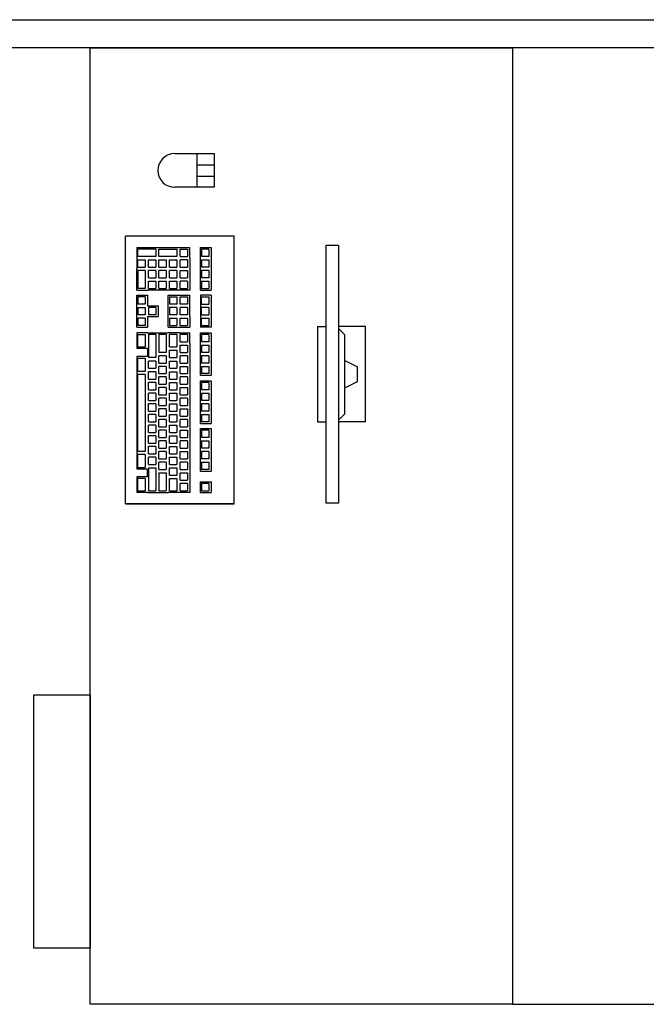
# Model space of a CAD drawing. Header units: millimetres. Extents: x 2886542 to 7567581, y -792623 to 134766.
# Tile 309 of 320: x 4940504 to 4941616, y -340853 to -339103. Entities that reach past the tile are written whole.
import ezdxf

# ---------------------------------------------------------------- set-up
doc = ezdxf.new("R2010")
doc.units = ezdxf.units.MM
doc.layers.add('IN_NS_VYPLNE OTVORU', color=16, linetype='Continuous')

msp = doc.modelspace()

# ---------------------------------------------------------------- linework, layer by layer
at = {"color": 0, "linetype": 'ByBlock', "lineweight": -2}
for p, q in [((4940691.6, -339964), (4940691.6, -339488)), ((4940883.6, -339488), (4940691.6, -339488)), ((4940883.6, -339488), (4940691.6, -339488)), ((4940884.6, -339488), (4940883.6, -339488)), ((4940884.6, -339488), (4940883.6, -339488)), ((4940883.6, -339488), (4940884.6, -339488)), ((4940884.6, -339964), (4940884.6, -339488)), ((4940711.6, -339508), (4940749.6, -339508)), ((4940711.6, -339508), (4940711.6, -339527)), ((4940745.6, -339511), (4940713.6, -339511)), ((4940713.6, -339524), (4940713.6, -339511)), ((4940745.6, -339511), (4940745.6, -339524)), ((4940749.6, -339508), (4940786.6, -339508)), ((4940750.6, -339524), (4940750.6, -339511)), ((4940750.6, -339511), (4940782.6, -339511)), ((4940782.6, -339511), (4940782.6, -339524)), ((4940786.6, -339508), (4940805.6, -339508)), ((4940788.6, -339524), (4940788.6, -339511)), ((4940788.6, -339511), (4940801.6, -339511)), ((4940801.6, -339511), (4940801.6, -339524)), ((4940805.6, -339527), (4940805.6, -339508)), ((4940824.6, -339527), (4940824.6, -339508)), ((4940824.6, -339508), (4940843.6, -339508)), ((4940826.6, -339511), (4940826.6, -339524)), ((4940839.6, -339511), (4940826.6, -339511)), ((4940839.6, -339511), (4940839.6, -339524)), ((4940843.6, -339508), (4940843.6, -339527)), ((4940711.6, -339527), (4940711.6, -339546)), ((4940745.6, -339524), (4940713.6, -339524)), ((4940713.6, -339530), (4940726.6, -339530)), ((4940713.6, -339543), (4940713.6, -339530)), ((4940726.6, -339530), (4940726.6, -339543)), ((4940732.6, -339530), (4940745.6, -339530)), ((4940732.6, -339543), (4940732.6, -339530)), ((4940745.6, -339530), (4940745.6, -339543)), ((4940782.6, -339524), (4940750.6, -339524)), ((4940750.6, -339530), (4940763.6, -339530)), ((4940750.6, -339543), (4940750.6, -339530)), ((4940763.6, -339530), (4940763.6, -339543)), ((4940769.6, -339530), (4940782.6, -339530)), ((4940769.6, -339543), (4940769.6, -339530)), ((4940782.6, -339530), (4940782.6, -339543)), ((4940788.6, -339524), (4940801.6, -339524)), ((4940801.6, -339530), (4940788.6, -339530)), ((4940788.6, -339543), (4940788.6, -339530)), ((4940801.6, -339530), (4940801.6, -339543)), ((4940805.6, -339527), (4940805.6, -339546)), ((4940824.6, -339546), (4940824.6, -339527)), ((4940839.6, -339524), (4940826.6, -339524)), ((4940826.6, -339530), (4940839.6, -339530)), ((4940826.6, -339530), (4940826.6, -339543)), ((4940839.6, -339530), (4940839.6, -339543)), ((4940843.6, -339527), (4940843.6, -339546)), ((4940711.6, -339584), (4940711.6, -339546)), ((4940713.6, -339543), (4940726.6, -339543)), ((4940726.6, -339549), (4940713.6, -339549)), ((4940713.6, -339549), (4940713.6, -339581)), ((4940726.6, -339549), (4940726.6, -339581)), ((4940732.6, -339543), (4940745.6, -339543)), ((4940745.6, -339549), (4940732.6, -339549)), ((4940732.6, -339562), (4940732.6, -339549)), ((4940745.6, -339549), (4940745.6, -339562)), ((4940750.6, -339543), (4940763.6, -339543)), ((4940763.6, -339549), (4940750.6, -339549)), ((4940750.6, -339562), (4940750.6, -339549)), ((4940763.6, -339549), (4940763.6, -339562)), ((4940769.6, -339543), (4940782.6, -339543)), ((4940782.6, -339549), (4940769.6, -339549)), ((4940769.6, -339562), (4940769.6, -339549)), ((4940782.6, -339549), (4940782.6, -339562)), ((4940788.6, -339543), (4940801.6, -339543)), ((4940788.6, -339549), (4940801.6, -339549)), ((4940788.6, -339562), (4940788.6, -339549)), ((4940801.6, -339549), (4940801.6, -339562)), ((4940805.6, -339546), (4940805.6, -339565)), ((4940824.6, -339565), (4940824.6, -339546)), ((4940839.6, -339543), (4940826.6, -339543)), ((4940839.6, -339549), (4940826.6, -339549)), ((4940826.6, -339549), (4940826.6, -339562)), ((4940839.6, -339549), (4940839.6, -339562)), ((4940843.6, -339546), (4940843.6, -339565)), ((4940732.6, -339562), (4940745.6, -339562)), ((4940732.6, -339568), (4940745.6, -339568)), ((4940732.6, -339581), (4940732.6, -339568)), ((4940745.6, -339568), (4940745.6, -339581)), ((4940750.6, -339562), (4940763.6, -339562)), ((4940750.6, -339568), (4940763.6, -339568)), ((4940750.6, -339581), (4940750.6, -339568)), ((4940763.6, -339568), (4940763.6, -339581)), ((4940769.6, -339562), (4940782.6, -339562)), ((4940769.6, -339568), (4940782.6, -339568)), ((4940769.6, -339581), (4940769.6, -339568)), ((4940782.6, -339568), (4940782.6, -339581)), ((4940788.6, -339562), (4940801.6, -339562)), ((4940801.6, -339568), (4940788.6, -339568)), ((4940788.6, -339581), (4940788.6, -339568)), ((4940801.6, -339568), (4940801.6, -339581)), ((4940805.6, -339565), (4940805.6, -339584)), ((4940824.6, -339584), (4940824.6, -339565)), ((4940839.6, -339562), (4940826.6, -339562)), ((4940826.6, -339568), (4940839.6, -339568)), ((4940826.6, -339568), (4940826.6, -339581)), ((4940839.6, -339568), (4940839.6, -339581)), ((4940843.6, -339565), (4940843.6, -339584)), ((4940711.6, -339584), (4940730.6, -339584)), ((4940726.6, -339581), (4940713.6, -339581)), ((4940749.6, -339584), (4940730.6, -339584)), ((4940732.6, -339581), (4940745.6, -339581)), ((4940767.6, -339584), (4940749.6, -339584)), ((4940750.6, -339581), (4940763.6, -339581)), ((4940786.6, -339584), (4940767.6, -339584)), ((4940769.6, -339581), (4940782.6, -339581)), ((4940805.6, -339584), (4940786.6, -339584)), ((4940788.6, -339581), (4940801.6, -339581)), ((4940824.6, -339584), (4940843.6, -339584)), ((4940826.6, -339581), (4940839.6, -339581)), ((4940711.6, -339593), (4940730.6, -339593)), ((4940711.6, -339612), (4940711.6, -339593)), ((4940726.6, -339596), (4940713.6, -339596)), ((4940713.6, -339596), (4940713.6, -339609)), ((4940726.6, -339596), (4940726.6, -339609)), ((4940730.6, -339593), (4940730.6, -339612)), ((4940767.6, -339593), (4940786.6, -339593)), ((4940767.6, -339612), (4940767.6, -339593)), ((4940769.6, -339596), (4940782.6, -339596)), ((4940769.6, -339596), (4940769.6, -339609)), ((4940782.6, -339596), (4940782.6, -339609)), ((4940786.6, -339593), (4940805.6, -339593)), ((4940788.6, -339596), (4940801.6, -339596)), ((4940788.6, -339609), (4940788.6, -339596)), ((4940801.6, -339596), (4940801.6, -339609)), ((4940805.6, -339612), (4940805.6, -339593)), ((4940824.6, -339593), (4940824.6, -339612)), ((4940843.6, -339593), (4940824.6, -339593)), ((4940826.6, -339596), (4940839.6, -339596)), ((4940826.6, -339609), (4940826.6, -339596)), ((4940839.6, -339596), (4940839.6, -339609)), ((4940843.6, -339593), (4940843.6, -339612)), ((4940711.6, -339631), (4940711.6, -339612)), ((4940726.6, -339609), (4940713.6, -339609)), ((4940713.6, -339615), (4940726.6, -339615)), ((4940713.6, -339615), (4940713.6, -339628)), ((4940726.6, -339615), (4940726.6, -339628)), ((4940730.6, -339612), (4940749.6, -339612)), ((4940745.6, -339615), (4940732.6, -339615)), ((4940732.6, -339615), (4940732.6, -339628)), ((4940745.6, -339615), (4940745.6, -339628)), ((4940749.6, -339612), (4940749.6, -339631)), ((4940767.6, -339631), (4940767.6, -339612)), ((4940782.6, -339609), (4940769.6, -339609)), ((4940782.6, -339615), (4940769.6, -339615)), ((4940769.6, -339615), (4940769.6, -339628)), ((4940782.6, -339615), (4940782.6, -339628)), ((4940801.6, -339609), (4940788.6, -339609)), ((4940801.6, -339615), (4940788.6, -339615)), ((4940788.6, -339628), (4940788.6, -339615)), ((4940801.6, -339615), (4940801.6, -339628)), ((4940805.6, -339631), (4940805.6, -339612)), ((4940824.6, -339612), (4940824.6, -339631)), ((4940826.6, -339609), (4940839.6, -339609)), ((4940839.6, -339615), (4940826.6, -339615)), ((4940826.6, -339628), (4940826.6, -339615)), ((4940839.6, -339615), (4940839.6, -339628)), ((4940843.6, -339612), (4940843.6, -339631)), ((4940711.6, -339650), (4940711.6, -339631)), ((4940726.6, -339628), (4940713.6, -339628)), ((4940726.6, -339634), (4940713.6, -339634)), ((4940713.6, -339634), (4940713.6, -339647)), ((4940726.6, -339634), (4940726.6, -339647)), ((4940730.6, -339631), (4940730.6, -339650)), ((4940730.6, -339631), (4940749.6, -339631)), ((4940745.6, -339628), (4940732.6, -339628)), ((4940767.6, -339650), (4940767.6, -339631)), ((4940782.6, -339628), (4940769.6, -339628)), ((4940769.6, -339634), (4940782.6, -339634)), ((4940769.6, -339634), (4940769.6, -339647)), ((4940782.6, -339634), (4940782.6, -339647)), ((4940801.6, -339628), (4940788.6, -339628)), ((4940788.6, -339634), (4940801.6, -339634)), ((4940788.6, -339647), (4940788.6, -339634)), ((4940801.6, -339634), (4940801.6, -339647)), ((4940805.6, -339631), (4940805.6, -339650)), ((4940824.6, -339631), (4940824.6, -339650)), ((4940826.6, -339628), (4940839.6, -339628)), ((4940826.6, -339634), (4940839.6, -339634)), ((4940826.6, -339647), (4940826.6, -339634)), ((4940839.6, -339634), (4940839.6, -339647)), ((4940843.6, -339631), (4940843.6, -339650)), ((4940711.6, -339650), (4940730.6, -339650)), ((4940726.6, -339647), (4940713.6, -339647)), ((4940767.6, -339650), (4940786.6, -339650)), ((4940769.6, -339647), (4940782.6, -339647)), ((4940786.6, -339650), (4940805.6, -339650)), ((4940788.6, -339647), (4940801.6, -339647)), ((4940843.6, -339650), (4940824.6, -339650)), ((4940826.6, -339647), (4940839.6, -339647)), ((4941032.4, -339648.9), (4941032.4, -339818.1)), ((4941032.4, -339648.9), (4941047.6, -339648.9)), ((4941117.6, -339648.9), (4941070, -339648.9)), ((4941070, -339652), (4941081.1, -339663.2)), ((4941117.6, -339818.1), (4941117.6, -339648.9)), ((4940730.6, -339660), (4940711.6, -339660)), ((4940711.6, -339660), (4940711.6, -339688)), ((4940713.6, -339663), (4940726.6, -339663)), ((4940713.6, -339685), (4940713.6, -339663)), ((4940726.6, -339663), (4940726.6, -339685)), ((4940730.6, -339660), (4940749.6, -339660)), ((4940745.6, -339663), (4940732.6, -339663)), ((4940732.6, -339663), (4940732.6, -339704)), ((4940745.6, -339663), (4940745.6, -339704)), ((4940749.6, -339660), (4940767.6, -339660)), ((4940763.6, -339663), (4940750.6, -339663)), ((4940750.6, -339663), (4940750.6, -339695)), ((4940763.6, -339663), (4940763.6, -339695)), ((4940786.6, -339660), (4940767.6, -339660)), ((4940782.6, -339663), (4940769.6, -339663)), ((4940769.6, -339685), (4940769.6, -339663)), ((4940782.6, -339663), (4940782.6, -339685)), ((4940786.6, -339660), (4940805.6, -339660)), ((4940801.6, -339663), (4940788.6, -339663)), ((4940788.6, -339676), (4940788.6, -339663)), ((4940801.6, -339663), (4940801.6, -339676)), ((4940805.6, -339679), (4940805.6, -339660)), ((4940824.6, -339679), (4940824.6, -339660)), ((4940824.6, -339660), (4940843.6, -339660)), ((4940839.6, -339663), (4940826.6, -339663)), ((4940826.6, -339663), (4940826.6, -339676)), ((4940839.6, -339663), (4940839.6, -339676)), ((4940843.6, -339660), (4940843.6, -339679)), ((4941081.1, -339803.8), (4941081.1, -339663.2)), ((4940730.6, -339688), (4940711.6, -339688)), ((4940713.6, -339685), (4940726.6, -339685)), ((4940730.6, -339688), (4940730.6, -339702)), ((4940769.6, -339685), (4940782.6, -339685)), ((4940769.6, -339691), (4940782.6, -339691)), ((4940769.6, -339704), (4940769.6, -339691)), ((4940782.6, -339691), (4940782.6, -339704)), ((4940788.6, -339676), (4940801.6, -339676)), ((4940788.6, -339682), (4940801.6, -339682)), ((4940788.6, -339695), (4940788.6, -339682)), ((4940801.6, -339682), (4940801.6, -339695)), ((4940805.6, -339679), (4940805.6, -339698)), ((4940824.6, -339698), (4940824.6, -339679)), ((4940839.6, -339676), (4940826.6, -339676)), ((4940826.6, -339682), (4940839.6, -339682)), ((4940826.6, -339682), (4940826.6, -339695)), ((4940839.6, -339682), (4940839.6, -339695)), ((4940843.6, -339679), (4940843.6, -339698)), ((4940730.6, -339702), (4940711.6, -339702)), ((4940711.6, -339702), (4940711.6, -339731)), ((4940713.6, -339705), (4940726.6, -339705)), ((4940713.6, -339728), (4940713.6, -339705)), ((4940726.6, -339705), (4940726.6, -339728)), ((4940745.6, -339704), (4940732.6, -339704)), ((4940732.6, -339723), (4940732.6, -339710)), ((4940745.6, -339710), (4940732.6, -339710)), ((4940745.6, -339710), (4940745.6, -339723)), ((4940763.6, -339695), (4940750.6, -339695)), ((4940750.6, -339714), (4940750.6, -339701)), ((4940763.6, -339701), (4940750.6, -339701)), ((4940763.6, -339701), (4940763.6, -339714)), ((4940769.6, -339704), (4940782.6, -339704)), ((4940769.6, -339723), (4940769.6, -339710)), ((4940769.6, -339710), (4940782.6, -339710)), ((4940782.6, -339710), (4940782.6, -339723)), ((4940788.6, -339695), (4940801.6, -339695)), ((4940788.6, -339714), (4940788.6, -339701)), ((4940801.6, -339701), (4940788.6, -339701)), ((4940801.6, -339701), (4940801.6, -339714)), ((4940805.6, -339698), (4940805.6, -339717)), ((4940824.6, -339717), (4940824.6, -339698)), ((4940839.6, -339695), (4940826.6, -339695)), ((4940826.6, -339701), (4940826.6, -339714)), ((4940839.6, -339701), (4940826.6, -339701)), ((4940839.6, -339701), (4940839.6, -339714)), ((4940843.6, -339698), (4940843.6, -339717)), ((4941081.1, -339709.4), (4941103.5, -339720.6)), ((4940732.6, -339723), (4940745.6, -339723)), ((4940750.6, -339714), (4940763.6, -339714)), ((4940763.6, -339720), (4940750.6, -339720)), ((4940750.6, -339732), (4940750.6, -339720)), ((4940763.6, -339720), (4940763.6, -339732)), ((4940769.6, -339723), (4940782.6, -339723)), ((4940788.6, -339714), (4940801.6, -339714)), ((4940788.6, -339720), (4940801.6, -339720)), ((4940788.6, -339732), (4940788.6, -339720)), ((4940801.6, -339720), (4940801.6, -339732)), ((4940805.6, -339717), (4940805.6, -339735)), ((4940824.6, -339735), (4940824.6, -339717)), ((4940839.6, -339714), (4940826.6, -339714)), ((4940826.6, -339720), (4940839.6, -339720)), ((4940826.6, -339720), (4940826.6, -339732)), ((4940839.6, -339720), (4940839.6, -339732)), ((4940843.6, -339717), (4940843.6, -339735)), ((4941103.5, -339746.4), (4941103.5, -339720.6)), ((4940711.6, -339731), (4940711.6, -339873)), ((4940713.6, -339728), (4940726.6, -339728)), ((4940726.6, -339734), (4940713.6, -339734)), ((4940713.6, -339870), (4940713.6, -339734)), ((4940726.6, -339734), (4940726.6, -339870)), ((4940745.6, -339729), (4940732.6, -339729)), ((4940732.6, -339742), (4940732.6, -339729)), ((4940732.6, -339742), (4940745.6, -339742)), ((4940745.6, -339729), (4940745.6, -339742)), ((4940750.6, -339732), (4940763.6, -339732)), ((4940763.6, -339738), (4940750.6, -339738)), ((4940750.6, -339751), (4940750.6, -339738)), ((4940763.6, -339738), (4940763.6, -339751)), ((4940769.6, -339729), (4940782.6, -339729)), ((4940769.6, -339742), (4940769.6, -339729)), ((4940769.6, -339742), (4940782.6, -339742)), ((4940782.6, -339729), (4940782.6, -339742)), ((4940788.6, -339732), (4940801.6, -339732)), ((4940801.6, -339738), (4940788.6, -339738)), ((4940788.6, -339751), (4940788.6, -339738)), ((4940801.6, -339738), (4940801.6, -339751)), ((4940805.6, -339735), (4940805.6, -339754)), ((4940824.6, -339735), (4940843.6, -339735)), ((4940824.6, -339764), (4940824.6, -339745)), ((4940824.6, -339745), (4940843.6, -339745)), ((4940839.6, -339732), (4940826.6, -339732)), ((4940843.6, -339745), (4940843.6, -339764)), ((4940732.6, -339761), (4940732.6, -339748)), ((4940745.6, -339748), (4940732.6, -339748)), ((4940732.6, -339761), (4940745.6, -339761)), ((4940745.6, -339748), (4940745.6, -339761)), ((4940750.6, -339751), (4940763.6, -339751)), ((4940750.6, -339770), (4940750.6, -339757)), ((4940763.6, -339757), (4940750.6, -339757)), ((4940763.6, -339757), (4940763.6, -339770)), ((4940769.6, -339761), (4940769.6, -339748)), ((4940769.6, -339748), (4940782.6, -339748)), ((4940769.6, -339761), (4940782.6, -339761)), ((4940782.6, -339748), (4940782.6, -339761)), ((4940788.6, -339751), (4940801.6, -339751)), ((4940788.6, -339770), (4940788.6, -339757)), ((4940788.6, -339757), (4940801.6, -339757)), ((4940801.6, -339757), (4940801.6, -339770)), ((4940805.6, -339754), (4940805.6, -339773)), ((4940826.6, -339748), (4940826.6, -339761)), ((4940839.6, -339748), (4940826.6, -339748)), ((4940839.6, -339761), (4940826.6, -339761)), ((4940839.6, -339748), (4940839.6, -339761)), ((4941081.1, -339757.6), (4941103.5, -339746.4)), ((4940745.6, -339767), (4940732.6, -339767)), ((4940732.6, -339780), (4940732.6, -339767)), ((4940732.6, -339780), (4940745.6, -339780)), ((4940745.6, -339767), (4940745.6, -339780)), ((4940750.6, -339770), (4940763.6, -339770)), ((4940763.6, -339776), (4940750.6, -339776)), ((4940750.6, -339789), (4940750.6, -339776)), ((4940763.6, -339776), (4940763.6, -339789)), ((4940769.6, -339767), (4940782.6, -339767)), ((4940769.6, -339780), (4940769.6, -339767)), ((4940769.6, -339780), (4940782.6, -339780)), ((4940782.6, -339767), (4940782.6, -339780)), ((4940788.6, -339770), (4940801.6, -339770)), ((4940801.6, -339776), (4940788.6, -339776)), ((4940788.6, -339789), (4940788.6, -339776)), ((4940801.6, -339776), (4940801.6, -339789)), ((4940805.6, -339773), (4940805.6, -339792)), ((4940824.6, -339783), (4940824.6, -339764)), ((4940826.6, -339767), (4940839.6, -339767)), ((4940826.6, -339767), (4940826.6, -339780)), ((4940839.6, -339780), (4940826.6, -339780)), ((4940839.6, -339767), (4940839.6, -339780)), ((4940843.6, -339764), (4940843.6, -339783)), ((4940745.6, -339786), (4940732.6, -339786)), ((4940732.6, -339799), (4940732.6, -339786)), ((4940745.6, -339786), (4940745.6, -339799)), ((4940750.6, -339789), (4940763.6, -339789)), ((4940750.6, -339808), (4940750.6, -339795)), ((4940763.6, -339795), (4940750.6, -339795)), ((4940763.6, -339795), (4940763.6, -339808)), ((4940769.6, -339786), (4940782.6, -339786)), ((4940769.6, -339799), (4940769.6, -339786)), ((4940782.6, -339786), (4940782.6, -339799)), ((4940788.6, -339789), (4940801.6, -339789)), ((4940788.6, -339808), (4940788.6, -339795)), ((4940788.6, -339795), (4940801.6, -339795)), ((4940801.6, -339795), (4940801.6, -339808)), ((4940805.6, -339792), (4940805.6, -339811)), ((4940824.6, -339802), (4940824.6, -339783)), ((4940839.6, -339786), (4940826.6, -339786)), ((4940826.6, -339786), (4940826.6, -339799)), ((4940839.6, -339786), (4940839.6, -339799)), ((4940843.6, -339783), (4940843.6, -339802)), ((4940732.6, -339799), (4940745.6, -339799)), ((4940732.6, -339818), (4940732.6, -339805)), ((4940745.6, -339805), (4940732.6, -339805)), ((4940745.6, -339805), (4940745.6, -339818)), ((4940750.6, -339808), (4940763.6, -339808)), ((4940763.6, -339814), (4940750.6, -339814)), ((4940750.6, -339827), (4940750.6, -339814)), ((4940763.6, -339814), (4940763.6, -339827)), ((4940769.6, -339799), (4940782.6, -339799)), ((4940769.6, -339818), (4940769.6, -339805)), ((4940769.6, -339805), (4940782.6, -339805)), ((4940782.6, -339805), (4940782.6, -339818)), ((4940788.6, -339808), (4940801.6, -339808)), ((4940801.6, -339814), (4940788.6, -339814)), ((4940788.6, -339827), (4940788.6, -339814)), ((4940801.6, -339814), (4940801.6, -339827)), ((4940805.6, -339811), (4940805.6, -339830)), ((4940824.6, -339821), (4940824.6, -339802)), ((4940839.6, -339799), (4940826.6, -339799)), ((4940826.6, -339805), (4940826.6, -339818)), ((4940826.6, -339805), (4940839.6, -339805)), ((4940839.6, -339805), (4940839.6, -339818)), ((4940843.6, -339802), (4940843.6, -339821)), ((4941070, -339815), (4941081.1, -339803.8)), ((4940732.6, -339818), (4940745.6, -339818)), ((4940745.6, -339824), (4940732.6, -339824)), ((4940732.6, -339837), (4940732.6, -339824)), ((4940745.6, -339824), (4940745.6, -339837)), ((4940750.6, -339827), (4940763.6, -339827)), ((4940769.6, -339818), (4940782.6, -339818)), ((4940769.6, -339824), (4940782.6, -339824)), ((4940769.6, -339837), (4940769.6, -339824)), ((4940782.6, -339824), (4940782.6, -339837)), ((4940788.6, -339827), (4940801.6, -339827)), ((4940805.6, -339830), (4940805.6, -339849)), ((4940824.6, -339821), (4940843.6, -339821)), ((4940824.6, -339830), (4940843.6, -339830)), ((4940824.6, -339849), (4940824.6, -339830)), ((4940839.6, -339818), (4940826.6, -339818)), ((4940843.6, -339830), (4940843.6, -339849)), ((4941032.4, -339818.1), (4941047.6, -339818.1)), ((4941117.6, -339818.1), (4941070, -339818.1)), ((4940732.6, -339837), (4940745.6, -339837)), ((4940732.6, -339856), (4940732.6, -339843)), ((4940745.6, -339843), (4940732.6, -339843)), ((4940745.6, -339843), (4940745.6, -339856)), ((4940763.6, -339833), (4940750.6, -339833)), ((4940750.6, -339846), (4940750.6, -339833)), ((4940750.6, -339846), (4940763.6, -339846)), ((4940763.6, -339833), (4940763.6, -339846)), ((4940769.6, -339837), (4940782.6, -339837)), ((4940769.6, -339856), (4940769.6, -339843)), ((4940769.6, -339843), (4940782.6, -339843)), ((4940782.6, -339843), (4940782.6, -339856)), ((4940788.6, -339833), (4940801.6, -339833)), ((4940788.6, -339846), (4940788.6, -339833)), ((4940788.6, -339846), (4940801.6, -339846)), ((4940801.6, -339833), (4940801.6, -339846)), ((4940805.6, -339849), (4940805.6, -339868)), ((4940824.6, -339868), (4940824.6, -339849)), ((4940839.6, -339833), (4940826.6, -339833)), ((4940826.6, -339833), (4940826.6, -339846)), ((4940839.6, -339846), (4940826.6, -339846)), ((4940839.6, -339833), (4940839.6, -339846)), ((4940843.6, -339849), (4940843.6, -339868)), ((4940732.6, -339856), (4940745.6, -339856)), ((4940745.6, -339862), (4940732.6, -339862)), ((4940732.6, -339875), (4940732.6, -339862)), ((4940745.6, -339862), (4940745.6, -339875)), ((4940750.6, -339865), (4940750.6, -339852)), ((4940763.6, -339852), (4940750.6, -339852)), ((4940750.6, -339865), (4940763.6, -339865)), ((4940763.6, -339852), (4940763.6, -339865)), ((4940769.6, -339856), (4940782.6, -339856)), ((4940769.6, -339862), (4940782.6, -339862)), ((4940769.6, -339875), (4940769.6, -339862)), ((4940782.6, -339862), (4940782.6, -339875)), ((4940788.6, -339865), (4940788.6, -339852)), ((4940801.6, -339852), (4940788.6, -339852)), ((4940788.6, -339865), (4940801.6, -339865)), ((4940801.6, -339852), (4940801.6, -339865)), ((4940826.6, -339852), (4940826.6, -339865)), ((4940826.6, -339852), (4940839.6, -339852)), ((4940839.6, -339865), (4940826.6, -339865)), ((4940839.6, -339852), (4940839.6, -339865)), ((4940711.6, -339873), (4940711.6, -339902)), ((4940713.6, -339870), (4940726.6, -339870)), ((4940726.6, -339876), (4940713.6, -339876)), ((4940713.6, -339899), (4940713.6, -339876)), ((4940726.6, -339876), (4940726.6, -339899)), ((4940732.6, -339875), (4940745.6, -339875)), ((4940745.6, -339881), (4940732.6, -339881)), ((4940732.6, -339894), (4940732.6, -339881)), ((4940745.6, -339881), (4940745.6, -339894)), ((4940763.6, -339871), (4940750.6, -339871)), ((4940750.6, -339884), (4940750.6, -339871)), ((4940750.6, -339884), (4940763.6, -339884)), ((4940763.6, -339871), (4940763.6, -339884)), ((4940769.6, -339875), (4940782.6, -339875)), ((4940769.6, -339881), (4940782.6, -339881)), ((4940769.6, -339894), (4940769.6, -339881)), ((4940782.6, -339881), (4940782.6, -339894)), ((4940788.6, -339871), (4940801.6, -339871)), ((4940788.6, -339884), (4940788.6, -339871)), ((4940788.6, -339884), (4940801.6, -339884)), ((4940801.6, -339871), (4940801.6, -339884)), ((4940805.6, -339868), (4940805.6, -339887)), ((4940824.6, -339887), (4940824.6, -339868)), ((4940839.6, -339871), (4940826.6, -339871)), ((4940826.6, -339871), (4940826.6, -339884)), ((4940839.6, -339884), (4940826.6, -339884)), ((4940839.6, -339871), (4940839.6, -339884)), ((4940843.6, -339868), (4940843.6, -339887)), ((4940730.6, -339902), (4940711.6, -339902)), ((4940713.6, -339899), (4940726.6, -339899)), ((4940730.6, -339916), (4940730.6, -339902)), ((4940732.6, -339894), (4940745.6, -339894)), ((4940732.6, -339900), (4940732.6, -339941)), ((4940732.6, -339900), (4940745.6, -339900)), ((4940745.6, -339900), (4940745.6, -339941)), ((4940750.6, -339903), (4940750.6, -339890)), ((4940763.6, -339890), (4940750.6, -339890)), ((4940763.6, -339890), (4940763.6, -339903)), ((4940769.6, -339894), (4940782.6, -339894)), ((4940769.6, -339913), (4940769.6, -339900)), ((4940769.6, -339900), (4940782.6, -339900)), ((4940782.6, -339900), (4940782.6, -339913)), ((4940788.6, -339903), (4940788.6, -339890)), ((4940801.6, -339890), (4940788.6, -339890)), ((4940801.6, -339890), (4940801.6, -339903)), ((4940805.6, -339887), (4940805.6, -339906)), ((4940824.6, -339906), (4940824.6, -339887)), ((4940826.6, -339890), (4940826.6, -339903)), ((4940826.6, -339890), (4940839.6, -339890)), ((4940839.6, -339890), (4940839.6, -339903)), ((4940843.6, -339887), (4940843.6, -339906)), ((4940730.6, -339916), (4940711.6, -339916)), ((4940711.6, -339916), (4940711.6, -339944)), ((4940726.6, -339919), (4940713.6, -339919)), ((4940713.6, -339941), (4940713.6, -339919)), ((4940726.6, -339919), (4940726.6, -339941)), ((4940750.6, -339903), (4940763.6, -339903)), ((4940750.6, -339909), (4940763.6, -339909)), ((4940750.6, -339909), (4940750.6, -339941)), ((4940763.6, -339909), (4940763.6, -339941)), ((4940769.6, -339913), (4940782.6, -339913)), ((4940769.6, -339919), (4940782.6, -339919)), ((4940769.6, -339941), (4940769.6, -339919)), ((4940782.6, -339919), (4940782.6, -339941)), ((4940788.6, -339903), (4940801.6, -339903)), ((4940788.6, -339909), (4940801.6, -339909)), ((4940788.6, -339922), (4940788.6, -339909)), ((4940801.6, -339909), (4940801.6, -339922)), ((4940805.6, -339906), (4940805.6, -339925)), ((4940824.6, -339906), (4940843.6, -339906)), ((4940839.6, -339903), (4940826.6, -339903)), ((4940788.6, -339922), (4940801.6, -339922)), ((4940801.6, -339928), (4940788.6, -339928)), ((4940788.6, -339941), (4940788.6, -339928)), ((4940801.6, -339928), (4940801.6, -339941)), ((4940805.6, -339925), (4940805.6, -339944)), ((4940824.6, -339925), (4940843.6, -339925)), ((4940824.6, -339944), (4940824.6, -339925)), ((4940839.6, -339928), (4940826.6, -339928)), ((4940826.6, -339928), (4940826.6, -339941)), ((4940839.6, -339928), (4940839.6, -339941)), ((4940843.6, -339925), (4940843.6, -339944)), ((4940730.6, -339944), (4940711.6, -339944)), ((4940713.6, -339941), (4940726.6, -339941)), ((4940730.6, -339944), (4940749.6, -339944)), ((4940732.6, -339941), (4940745.6, -339941)), ((4940749.6, -339944), (4940767.6, -339944)), ((4940750.6, -339941), (4940763.6, -339941)), ((4940786.6, -339944), (4940767.6, -339944)), ((4940769.6, -339941), (4940782.6, -339941)), ((4940805.6, -339944), (4940786.6, -339944)), ((4940788.6, -339941), (4940801.6, -339941)), ((4940824.6, -339944), (4940843.6, -339944)), ((4940826.6, -339941), (4940839.6, -339941)), ((4940691.6, -339964), (4940883.6, -339964)), ((4940883.6, -339964), (4940691.6, -339964)), ((4940883.6, -339964), (4940884.6, -339964)), ((4940884.6, -339964), (4940883.6, -339964)), ((4940883.6, -339964), (4940884.6, -339964))]:
    msp.add_line(p, q, dxfattribs=at)
msp.add_lwpolyline([(4941047.6, -339962.6), (4941047.6, -339504.4), (4941070, -339504.4), (4941070, -339962.6)], close=True, dxfattribs=at)
at = {"layer": 'IN_NS_VYPLNE OTVORU', "color": 0, "ltscale": 1000}
msp.add_line((4881037.4, -339103.4), (4945510.6, -339103.4), dxfattribs=at)
at = {"layer": 'IN_NS_VYPLNE OTVORU', "color": 0}
msp.add_line((4944878.4, -339153.4), (4938833.4, -339153.4), dxfattribs=at)
at = {"layer": 'IN_NS_VYPLNE OTVORU', "color": 0, "ltscale": 10}
for p, q in [((4940628.7, -340853.4), (4940628.7, -339153.4)), ((4940628.7, -339153.4), (4941378.7, -339153.4)), ((4942128.7, -339153.4), (4941378.7, -339153.4)), ((4941378.7, -339153.4), (4941378.7, -340853.4)), ((4941378.7, -339153.4), (4941378.7, -340853.4)), ((4940779, -339341.3), (4940849, -339341.3)), ((4940819, -339401.3), (4940819, -339341.3)), ((4940849, -339341.3), (4940849, -339401.3)), ((4940819, -339361.3), (4940849, -339361.3)), ((4940819, -339381.3), (4940849, -339381.3)), ((4940849, -339401.3), (4940779, -339401.3)), ((4940528.7, -340753.4), (4940528.7, -340303.4)), ((4940528.7, -340303.4), (4940628.7, -340303.4)), ((4940628.7, -340303.4), (4940628.7, -340753.4)), ((4940628.7, -340753.4), (4940528.7, -340753.4)), ((4941378.7, -340853.4), (4940628.7, -340853.4)), ((4941378.7, -340853.4), (4942128.7, -340853.4))]:
    msp.add_line(p, q, dxfattribs=at)
msp.add_arc((4940779, -339371.3), 30, 90, 270, dxfattribs=at)

doc.saveas('drawing.dxf')
